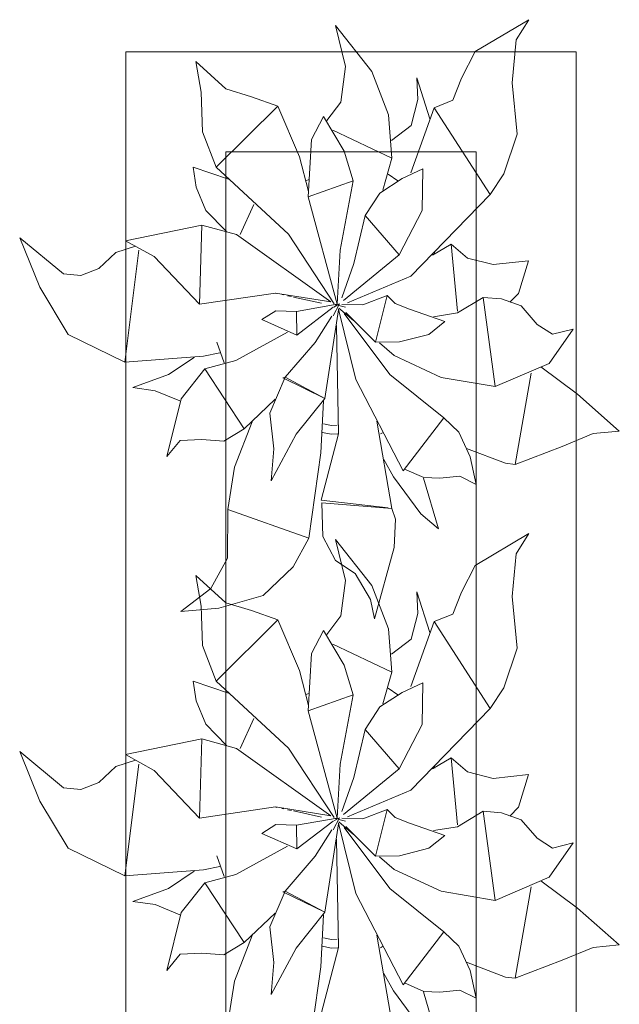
# Model space of a CAD drawing. Header units: millimetres. Extents: x -14761 to 157739, y -22400 to 107990.
# Tile 258 of 267: x 129974 to 130573, y 48625 to 49608. Entities that reach past the tile are written whole.
import ezdxf

# ---------------------------------------------------------------- set-up
doc = ezdxf.new("R2010")
doc.units = ezdxf.units.MM
doc.header["$MEASUREMENT"] = 0
doc.layers.add('Интерьер - Мебель', color=7, linetype='Continuous')

msp = doc.modelspace()

# ---------------------------------------------------------------- linework, layer by layer
at = {"layer": 'Интерьер - Мебель', "color": 252, "linetype": 'Continuous', "lineweight": 5}
for p, q in [((130429.14, 49576.34), (130482.65, 49608.24)), ((130429.14, 49576.34), (130482.65, 49608.24)), ((130470.1, 49587.99), (130482.65, 49608.24)), ((130470.1, 49587.99), (130482.65, 49608.24)), ((130289.55, 49602.4), (130299.57, 49561.35)), ((130289.55, 49602.4), (130325.95, 49556.53)), ((130289.55, 49602.4), (130299.57, 49561.35)), ((130289.55, 49602.4), (130325.95, 49556.53)), ((130465.97, 49545.35), (130470.1, 49587.99)), ((130465.97, 49545.35), (130470.1, 49587.99)), ((130415.52, 49549.84), (130429.14, 49576.34)), ((130415.52, 49549.84), (130429.14, 49576.34)), ((130149.98, 49566.51), (130155.36, 49535.78)), ((130149.98, 49566.51), (130179.97, 49539.24)), ((130149.98, 49566.51), (130155.36, 49535.78)), ((130149.98, 49566.51), (130179.97, 49539.24)), ((130295.09, 49525.98), (130299.57, 49561.35)), ((130295.09, 49525.98), (130299.57, 49561.35)), ((130325.95, 49556.53), (130342.51, 49513.15)), ((130325.95, 49556.53), (130342.51, 49513.15)), ((130370.76, 49550.24), (130371.82, 49528.45)), ((130370.76, 49550.24), (130383.74, 49509.38)), ((130370.76, 49550.24), (130371.82, 49528.45)), ((130370.76, 49550.24), (130383.74, 49509.38)), ((130406.94, 49527.9), (130415.52, 49549.84)), ((130406.94, 49527.9), (130415.52, 49549.84)), ((130465.97, 49545.35), (130470.99, 49493.84)), ((130465.97, 49545.35), (130470.99, 49493.84)), ((130155.36, 49535.78), (130156.59, 49496.33)), ((130155.36, 49535.78), (130156.59, 49496.33)), ((130179.97, 49539.24), (130205.82, 49531.3)), ((130179.97, 49539.24), (130205.82, 49531.3)), ((130205.82, 49531.3), (130231.97, 49521.97)), ((130205.82, 49531.3), (130231.97, 49521.97)), ((130280.95, 49507.47), (130295.09, 49525.98)), ((130280.95, 49507.47), (130295.09, 49525.98)), ((130365.26, 49502.74), (130371.82, 49528.45)), ((130365.26, 49502.74), (130371.82, 49528.45)), ((130388.04, 49520.37), (130406.94, 49527.9)), ((130388.04, 49520.37), (130406.94, 49527.9)), ((130170.23, 49460.87), (130231.97, 49521.97)), ((130170.23, 49460.87), (130231.97, 49521.97)), ((130231.97, 49521.97), (130253.69, 49471.4)), ((130231.97, 49521.97), (130253.69, 49471.4)), ((130364.79, 49455.45), (130388.04, 49520.37)), ((130364.79, 49455.45), (130388.04, 49520.37)), ((130388.04, 49520.37), (130444.08, 49433.58)), ((130388.04, 49520.37), (130444.08, 49433.58)), ((130265.7, 49488.53), (130277.66, 49511.54)), ((130265.7, 49488.53), (130277.66, 49511.54)), ((130277.66, 49511.54), (130298.38, 49476.87)), ((130277.66, 49511.54), (130298.38, 49476.87)), ((130342.51, 49513.15), (130345.75, 49469.92)), ((130342.51, 49513.15), (130345.75, 49469.92)), ((130156.59, 49496.33), (130170.23, 49460.87)), ((130156.59, 49496.33), (130170.23, 49460.87)), ((130286.96, 49497.88), (130345.75, 49469.92)), ((130286.96, 49497.88), (130345.75, 49469.92)), ((130345.42, 49487.7), (130365.26, 49502.74)), ((130345.42, 49487.7), (130365.26, 49502.74)), ((130262.28, 49431.36), (130265.7, 49488.53)), ((130262.28, 49431.36), (130265.7, 49488.53)), ((130457.77, 49454.2), (130470.99, 49493.84)), ((130457.77, 49454.2), (130470.99, 49493.84)), ((130298.38, 49476.87), (130307.16, 49447.22)), ((130298.38, 49476.87), (130307.16, 49447.22)), ((130253.69, 49471.4), (130262.58, 49436.58)), ((130253.69, 49471.4), (130262.58, 49436.58)), ((130336.93, 49438.2), (130345.75, 49469.92)), ((130336.93, 49438.2), (130345.75, 49469.92)), ((130147.3, 49460.89), (130150.31, 49441.2)), ((130147.3, 49460.89), (130182.79, 49448.97)), ((130147.3, 49460.89), (130150.31, 49441.2)), ((130147.3, 49460.89), (130182.79, 49448.97)), ((130170.23, 49460.87), (130242.52, 49394.04)), ((130170.23, 49460.87), (130242.52, 49394.04)), ((130356.13, 49449.65), (130377, 49459.29)), ((130356.13, 49449.65), (130377, 49459.29)), ((130376.26, 49417.74), (130377, 49459.29)), ((130376.26, 49417.74), (130377, 49459.29)), ((130259.48, 49447.47), (130263.25, 49448.68)), ((130259.48, 49447.47), (130263.25, 49448.68)), ((130262.28, 49431.36), (130307.16, 49447.22)), ((130262.28, 49431.36), (130307.16, 49447.22)), ((130294.22, 49378.16), (130307.16, 49447.22)), ((130294.22, 49378.16), (130307.16, 49447.22)), ((130333.9, 49435.14), (130356.13, 49449.65)), ((130333.9, 49435.14), (130356.13, 49449.65)), ((130342.24, 49454.03), (130351.91, 49447.34)), ((130342.24, 49454.03), (130351.91, 49447.34)), ((130444.09, 49433.58), (130457.77, 49454.2)), ((130444.09, 49433.58), (130457.77, 49454.2)), ((130150.31, 49441.2), (130160.16, 49417.8)), ((130150.31, 49441.2), (130160.16, 49417.8)), ((130262.28, 49431.36), (130291.38, 49324.13)), ((130262.28, 49431.36), (130291.38, 49324.13)), ((130319.38, 49412.78), (130333.9, 49435.14)), ((130319.38, 49412.78), (130333.9, 49435.14)), ((130364.99, 49352.15), (130444.09, 49433.58)), ((130364.99, 49352.15), (130444.09, 49433.58)), ((130160.16, 49417.8), (130180.81, 49396.81)), ((130160.16, 49417.8), (130180.81, 49396.81)), ((130194.36, 49393.62), (130208.18, 49423.72)), ((130194.36, 49393.62), (130208.18, 49423.72)), ((130353.17, 49373.45), (130376.26, 49417.74)), ((130353.17, 49373.45), (130376.26, 49417.74)), ((130307.94, 49364.85), (130319.38, 49412.78)), ((130307.94, 49364.85), (130319.38, 49412.78)), ((130319.38, 49412.78), (130353.17, 49373.45)), ((130319.38, 49412.78), (130353.17, 49373.45)), ((130079.73, 49387.59), (130156.05, 49403.21)), ((130079.73, 49387.59), (130156.05, 49403.21)), ((130153.68, 49324.25), (130156.05, 49403.21)), ((130153.68, 49324.25), (130156.05, 49403.21)), ((130156.05, 49403.21), (130190.69, 49393.66)), ((130156.05, 49403.21), (130190.69, 49393.66)), ((129974.06, 49390.6), (129994.35, 49341.04)), ((129974.06, 49390.6), (130018.01, 49354.53)), ((129974.06, 49390.6), (129994.35, 49341.04)), ((129974.06, 49390.6), (130018.01, 49354.53)), ((130079.73, 49387.59), (130108.48, 49371.73)), ((130079.73, 49387.59), (130108.48, 49371.73)), ((130190.69, 49393.66), (130284.79, 49326.44)), ((130190.69, 49393.66), (130284.79, 49326.44)), ((130242.52, 49394.04), (130288.2, 49324.72)), ((130242.52, 49394.04), (130288.2, 49324.72)), ((130070.21, 49375.69), (130089.94, 49382.01)), ((130070.21, 49375.69), (130089.94, 49382.01)), ((130079.17, 49266.43), (130093.28, 49378.11)), ((130079.17, 49266.43), (130093.28, 49378.11)), ((130291.38, 49324.13), (130294.22, 49378.16)), ((130291.38, 49324.13), (130294.22, 49378.16)), ((130386.69, 49373.29), (130405.18, 49384.22)), ((130386.69, 49373.29), (130405.18, 49384.22)), ((130405.18, 49384.22), (130411.48, 49317.38)), ((130405.18, 49384.22), (130421.46, 49370.26)), ((130405.18, 49384.22), (130411.48, 49317.38)), ((130405.18, 49384.22), (130421.46, 49370.26)), ((130053.08, 49359.87), (130070.21, 49375.69)), ((130053.08, 49359.87), (130070.21, 49375.69)), ((130108.48, 49371.73), (130153.68, 49324.25)), ((130108.48, 49371.73), (130153.68, 49324.25)), ((130297.61, 49327.79), (130353.17, 49373.45)), ((130297.61, 49327.79), (130353.17, 49373.45)), ((130388.22, 49376.45), (130388.97, 49374.02)), ((130388.22, 49376.45), (130388.97, 49374.02)), ((130421.46, 49370.26), (130447.01, 49363.69)), ((130421.46, 49370.26), (130447.01, 49363.69)), ((130447.01, 49363.69), (130482.38, 49367.66)), ((130447.01, 49363.69), (130482.38, 49367.66)), ((130472.49, 49334.98), (130482.38, 49367.66)), ((130472.49, 49334.98), (130482.38, 49367.66)), ((130035.31, 49352.69), (130053.08, 49359.87)), ((130035.31, 49352.69), (130053.08, 49359.87)), ((130295.79, 49330.62), (130307.94, 49364.85)), ((130295.79, 49330.62), (130307.94, 49364.85)), ((130018.01, 49354.53), (130035.31, 49352.69)), ((130018.01, 49354.53), (130035.31, 49352.69)), ((130301.67, 49325.45), (130364.99, 49352.15)), ((130301.67, 49325.45), (130364.99, 49352.15)), ((129994.35, 49341.04), (130022.55, 49294.01)), ((129994.35, 49341.04), (130022.55, 49294.01)), ((130153.68, 49324.25), (130229.76, 49335.36)), ((130153.68, 49324.25), (130229.76, 49335.36)), ((130229.76, 49335.36), (130284.79, 49326.44)), ((130229.76, 49335.36), (130284.79, 49326.44)), ((130230.14, 49335.12), (130231.11, 49334.91)), ((130230.14, 49335.12), (130231.11, 49334.91)), ((130235.94, 49333.86), (130237.87, 49333.44)), ((130235.94, 49333.86), (130237.87, 49333.44)), ((130241.74, 49332.6), (130245.6, 49331.76)), ((130241.74, 49332.6), (130245.6, 49331.76)), ((130247.54, 49331.33), (130275.52, 49325.23)), ((130247.54, 49331.33), (130275.52, 49325.23)), ((130316.82, 49323.43), (130341.38, 49332.78)), ((130316.82, 49323.43), (130341.38, 49332.78)), ((130329.64, 49286.23), (130341.38, 49332.78)), ((130329.64, 49286.23), (130341.38, 49332.78)), ((130341.38, 49332.78), (130349.1, 49324.93)), ((130341.38, 49332.78), (130349.1, 49324.93)), ((130411.5, 49315.42), (130437.12, 49331.02)), ((130411.5, 49315.42), (130437.12, 49331.02)), ((130437.12, 49331.02), (130449.01, 49241.87)), ((130437.12, 49331.02), (130455.55, 49329.55)), ((130437.12, 49331.02), (130449.01, 49241.87)), ((130437.12, 49331.02), (130455.55, 49329.55)), ((130455.55, 49329.55), (130475.15, 49322.55)), ((130455.55, 49329.55), (130475.15, 49322.55)), ((130463.89, 49326.1), (130472.49, 49334.98)), ((130463.89, 49326.1), (130472.49, 49334.98)), ((130216.14, 49308.86), (130229.93, 49317.71)), ((130216.14, 49308.86), (130229.93, 49317.71)), ((130229.93, 49317.71), (130250.61, 49316.96)), ((130229.93, 49317.71), (130250.61, 49316.96)), ((130250.61, 49316.96), (130291.38, 49324.13)), ((130250.61, 49316.96), (130291.38, 49324.13)), ((130250.83, 49293.42), (130287.44, 49321.14)), ((130250.83, 49293.42), (130287.44, 49321.14)), ((130278.91, 49230.13), (130292.68, 49318.47)), ((130278.91, 49230.13), (130292.68, 49318.47)), ((130287.17, 49312.49), (130293.63, 49324.52)), ((130287.17, 49312.49), (130293.63, 49324.52)), ((130287.91, 49321.4), (130293.63, 49324.52)), ((130287.91, 49321.4), (130293.63, 49324.52)), ((130288.9, 49323.69), (130290.86, 49323.22)), ((130288.9, 49323.69), (130290.86, 49323.22)), ((130290.4, 49323.38), (130291.38, 49324.13)), ((130290.4, 49323.38), (130291.38, 49324.13)), ((130292.58, 49319.29), (130309.88, 49248.91)), ((130292.58, 49319.29), (130309.88, 49248.91)), ((130292.82, 49322.75), (130299.67, 49321.09)), ((130292.82, 49322.75), (130299.67, 49321.09)), ((130292.82, 49320.34), (130307.45, 49307.83)), ((130292.82, 49320.34), (130307.45, 49307.83)), ((130296.08, 49324), (130316.82, 49323.43)), ((130296.08, 49324), (130316.82, 49323.43)), ((130349.1, 49324.93), (130363.6, 49319.25)), ((130349.1, 49324.93), (130363.6, 49319.25)), ((130363.6, 49319.25), (130398.83, 49306.94)), ((130363.6, 49319.25), (130398.83, 49306.94)), ((130475.15, 49322.55), (130491.19, 49304.09)), ((130475.15, 49322.55), (130491.19, 49304.09)), ((130216.14, 49308.86), (130250.83, 49293.42)), ((130216.14, 49308.86), (130250.83, 49293.42)), ((130250.61, 49316.96), (130250.83, 49293.42)), ((130250.61, 49316.96), (130250.83, 49293.42)), ((130269.31, 49286.07), (130285.93, 49312.35)), ((130269.31, 49286.07), (130285.93, 49312.35)), ((130298.36, 49314.79), (130343.82, 49253.89)), ((130298.36, 49314.79), (130343.82, 49253.89)), ((130299.83, 49315.76), (130329.64, 49286.23)), ((130299.83, 49315.76), (130329.64, 49286.23)), ((130387.66, 49311.71), (130411.5, 49315.42)), ((130387.66, 49311.71), (130411.5, 49315.42)), ((130290.7, 49303.02), (130292.54, 49194.85)), ((130290.7, 49303.02), (130292.54, 49194.85)), ((130382.72, 49294.08), (130398.83, 49306.94)), ((130382.72, 49294.08), (130398.83, 49306.94)), ((130491.19, 49304.09), (130506.58, 49294.26)), ((130491.19, 49304.09), (130506.58, 49294.26)), ((130503.17, 49265.14), (130527.2, 49299.4)), ((130503.17, 49265.14), (130527.2, 49299.4)), ((130506.58, 49294.26), (130527.2, 49299.4)), ((130506.58, 49294.26), (130527.2, 49299.4)), ((130022.55, 49294.01), (130079.17, 49266.43)), ((130022.55, 49294.01), (130079.17, 49266.43)), ((130189.9, 49267.99), (130241.74, 49296.24)), ((130189.9, 49267.99), (130241.74, 49296.24)), ((130353.71, 49286.57), (130382.72, 49294.08)), ((130353.71, 49286.57), (130382.72, 49294.08)), ((130171.21, 49286.36), (130178.32, 49265.72)), ((130171.21, 49286.36), (130178.32, 49265.72)), ((130239.34, 49251.38), (130269.31, 49286.07)), ((130239.34, 49251.38), (130269.31, 49286.07)), ((130329.64, 49286.23), (130353.71, 49286.57)), ((130329.64, 49286.23), (130353.71, 49286.57)), ((130333.54, 49285.5), (130348.17, 49272.99)), ((130333.54, 49285.5), (130348.17, 49272.99)), ((130079.17, 49266.43), (130157.57, 49272.38)), ((130079.17, 49266.43), (130157.57, 49272.38)), ((130122.91, 49253.89), (130148.36, 49271.09)), ((130122.91, 49253.89), (130148.36, 49271.09)), ((130157.57, 49272.38), (130174.06, 49275.78)), ((130157.57, 49272.38), (130174.06, 49275.78)), ((130348.17, 49272.99), (130395.11, 49251.15)), ((130348.17, 49272.99), (130395.11, 49251.15)), ((130135.32, 49229.83), (130159.11, 49259.59)), ((130135.32, 49229.83), (130159.11, 49259.59)), ((130159.11, 49259.59), (130189.9, 49267.99)), ((130159.11, 49259.59), (130189.9, 49267.99)), ((130159.11, 49259.59), (130198.47, 49199.91)), ((130159.11, 49259.59), (130198.47, 49199.91)), ((130449.01, 49241.87), (130503.17, 49265.14)), ((130449.01, 49241.87), (130503.17, 49265.14)), ((130494.79, 49261.57), (130531.5, 49234.38)), ((130494.79, 49261.57), (130531.5, 49234.38)), ((130087.06, 49240.92), (130122.91, 49253.89)), ((130087.06, 49240.92), (130122.91, 49253.89)), ((130224.1, 49215.51), (130239.34, 49251.38)), ((130224.1, 49215.51), (130239.34, 49251.38)), ((130237.08, 49250.65), (130239.34, 49251.38)), ((130237.08, 49250.65), (130239.34, 49251.38)), ((130237.08, 49250.65), (130278.91, 49230.13)), ((130237.08, 49250.65), (130278.91, 49230.13)), ((130239.34, 49251.38), (130278.91, 49230.13)), ((130239.34, 49251.38), (130278.91, 49230.13)), ((130309.88, 49248.91), (130357.19, 49157.84)), ((130309.88, 49248.91), (130357.19, 49157.84)), ((130343.82, 49253.89), (130397.76, 49210.69)), ((130343.82, 49253.89), (130397.76, 49210.69)), ((130395.11, 49251.15), (130449.01, 49241.87)), ((130395.11, 49251.15), (130449.01, 49241.87)), ((130469.29, 49164.27), (130484.97, 49255.47)), ((130469.29, 49164.27), (130484.97, 49255.47)), ((130087.06, 49240.92), (130109.47, 49237.77)), ((130087.06, 49240.92), (130109.47, 49237.77)), ((130109.47, 49237.77), (130134.22, 49227.7)), ((130109.47, 49237.77), (130134.22, 49227.7)), ((130121.13, 49172.17), (130135.32, 49229.83)), ((130121.13, 49172.17), (130135.32, 49229.83)), ((130198.47, 49199.91), (130229.17, 49229.25)), ((130198.47, 49199.91), (130229.17, 49229.25)), ((130250.36, 49194.41), (130278.91, 49230.13)), ((130250.36, 49194.41), (130278.91, 49230.13)), ((130531.5, 49234.38), (130573.2, 49197.59)), ((130531.5, 49234.38), (130573.2, 49197.59)), ((130274.89, 49175.72), (130277.66, 49227.68)), ((130274.89, 49175.72), (130277.66, 49227.68)), ((130224.1, 49215.51), (130228.12, 49179.91)), ((130224.1, 49215.51), (130228.12, 49179.91)), ((130357.19, 49157.84), (130397.76, 49210.69)), ((130357.19, 49157.84), (130397.76, 49210.69)), ((130397.76, 49210.69), (130412.91, 49196.36)), ((130397.76, 49210.69), (130412.91, 49196.36)), ((130178.2, 49187.51), (130198.47, 49199.91)), ((130178.2, 49187.51), (130198.47, 49199.91)), ((130188.64, 49161.35), (130206.22, 49206.88)), ((130188.64, 49161.35), (130206.22, 49206.88)), ((130277.64, 49204.73), (130285.67, 49203.12)), ((130277.64, 49204.73), (130285.67, 49203.12)), ((130285.67, 49203.12), (130291.32, 49203.45)), ((130285.67, 49203.12), (130291.32, 49203.45)), ((130330.79, 49207.38), (130345.93, 49120.3)), ((130330.79, 49207.38), (130345.93, 49120.3)), ((130225.3, 49148.02), (130250.36, 49194.41)), ((130225.3, 49148.02), (130250.36, 49194.41)), ((130275.33, 49128.65), (130292.54, 49194.85)), ((130275.33, 49128.65), (130292.54, 49194.85)), ((130276.54, 49196.18), (130285.26, 49194.43)), ((130276.54, 49196.18), (130285.26, 49194.43)), ((130285.26, 49194.43), (130292.01, 49194.82)), ((130285.26, 49194.43), (130292.01, 49194.82)), ((130334.52, 49194.65), (130336.47, 49195.94)), ((130334.52, 49194.65), (130336.47, 49195.94)), ((130412.91, 49196.36), (130424.18, 49171.94)), ((130412.91, 49196.36), (130424.18, 49171.94)), ((130516.13, 49182.24), (130547.16, 49195.14)), ((130516.13, 49182.24), (130547.16, 49195.14)), ((130547.16, 49195.14), (130573.2, 49197.59)), ((130547.16, 49195.14), (130573.2, 49197.59)), ((130121.13, 49172.17), (130134.57, 49188.28)), ((130121.13, 49172.17), (130134.57, 49188.28)), ((130134.57, 49188.28), (130156.09, 49189.28)), ((130134.57, 49188.28), (130156.09, 49189.28)), ((130156.09, 49189.28), (130178.2, 49187.51)), ((130156.09, 49189.28), (130178.2, 49187.51)), ((130420.5, 49180.19), (130459.36, 49165.52)), ((130420.5, 49180.19), (130459.36, 49165.52)), ((130469.29, 49164.27), (130516.13, 49182.24)), ((130469.29, 49164.27), (130516.13, 49182.24)), ((130225.3, 49148.02), (130228.12, 49179.91)), ((130225.3, 49148.02), (130228.12, 49179.91)), ((130262.95, 49090.74), (130274.89, 49175.72)), ((130262.95, 49090.74), (130274.89, 49175.72)), ((130424.18, 49171.94), (130430.11, 49144.33)), ((130424.18, 49171.94), (130430.11, 49144.33)), ((130181.96, 49119.37), (130188.64, 49161.35)), ((130181.96, 49119.37), (130188.64, 49161.35)), ((130337.77, 49169.13), (130347.62, 49151.82)), ((130337.77, 49169.13), (130347.62, 49151.82)), ((130459.36, 49165.52), (130469.29, 49164.27)), ((130459.36, 49165.52), (130469.29, 49164.27)), ((130347.62, 49151.82), (130374.87, 49114.82)), ((130347.62, 49151.82), (130374.87, 49114.82)), ((130358.54, 49159.61), (130377.93, 49151.21)), ((130358.54, 49159.61), (130377.93, 49151.21)), ((130377.38, 49150.64), (130392.58, 49099.84)), ((130377.38, 49150.64), (130392.58, 49099.84)), ((130377.93, 49151.21), (130393.8, 49150.4)), ((130377.93, 49151.21), (130393.8, 49150.4)), ((130393.8, 49150.4), (130413.89, 49152.41)), ((130393.8, 49150.4), (130413.89, 49152.41)), ((130413.89, 49152.41), (130430.11, 49144.33)), ((130413.89, 49152.41), (130430.11, 49144.33)), ((130275.33, 49128.65), (130342.12, 49120.75)), ((130275.33, 49128.65), (130342.12, 49120.75)), ((130275.93, 49125.89), (130277.09, 49092.33)), ((130275.93, 49125.89), (130345.93, 49120.3)), ((130275.93, 49125.89), (130277.09, 49092.33)), ((130275.93, 49125.89), (130345.93, 49120.3)), ((130181.57, 49070.55), (130181.96, 49119.37)), ((130181.57, 49070.55), (130181.96, 49119.37)), ((130181.96, 49119.37), (130262.95, 49090.74)), ((130181.96, 49119.37), (130262.95, 49090.74)), ((130345.93, 49120.3), (130349.43, 49109.62)), ((130345.93, 49120.3), (130349.43, 49109.62)), ((130374.87, 49114.82), (130392.58, 49099.84)), ((130374.87, 49114.82), (130392.58, 49099.84)), ((130348.28, 49081.22), (130349.43, 49109.62)), ((130348.28, 49081.22), (130349.43, 49109.62)), ((130277.09, 49092.33), (130289.5, 49068.27)), ((130277.09, 49092.33), (130289.5, 49068.27)), ((130429.14, 49063.29), (130482.65, 49095.2)), ((130429.14, 49063.29), (130482.65, 49095.2)), ((130470.1, 49074.94), (130482.65, 49095.2)), ((130470.1, 49074.94), (130482.65, 49095.2)), ((130247.36, 49062.14), (130262.95, 49090.74)), ((130247.36, 49062.14), (130262.95, 49090.74)), ((130289.55, 49089.36), (130299.57, 49048.31)), ((130289.55, 49089.36), (130325.95, 49043.49)), ((130289.55, 49089.36), (130299.57, 49048.31)), ((130289.55, 49089.36), (130325.95, 49043.49)), ((130328.56, 49009.97), (130348.28, 49081.22)), ((130328.56, 49009.97), (130348.28, 49081.22)), ((130465.97, 49032.31), (130470.1, 49074.94)), ((130465.97, 49032.31), (130470.1, 49074.94)), ((130165.14, 49040.21), (130181.57, 49070.55)), ((130165.14, 49040.21), (130181.57, 49070.55)), ((130217.32, 49033.33), (130247.36, 49062.14)), ((130217.32, 49033.33), (130247.36, 49062.14)), ((130289.5, 49068.27), (130309.16, 49055.39)), ((130289.5, 49068.27), (130309.16, 49055.39)), ((130415.52, 49036.79), (130429.14, 49063.29)), ((130415.52, 49036.79), (130429.14, 49063.29)), ((130149.98, 49053.47), (130155.36, 49022.73)), ((130149.98, 49053.47), (130179.97, 49026.2)), ((130149.98, 49053.47), (130155.36, 49022.73)), ((130149.98, 49053.47), (130179.97, 49026.2)), ((130309.16, 49055.39), (130324.42, 49029.3)), ((130309.16, 49055.39), (130324.42, 49029.3)), ((130295.09, 49012.93), (130299.57, 49048.31)), ((130295.09, 49012.93), (130299.57, 49048.31)), ((130325.95, 49043.49), (130342.51, 49000.1)), ((130325.95, 49043.49), (130342.51, 49000.1)), ((130135.06, 49017.28), (130165.14, 49040.21)), ((130135.06, 49017.28), (130165.14, 49040.21)), ((130172.98, 49020.59), (130217.32, 49033.33)), ((130172.98, 49020.59), (130217.32, 49033.33)), ((130370.76, 49037.2), (130371.82, 49015.4)), ((130370.76, 49037.2), (130383.74, 48996.34)), ((130370.76, 49037.2), (130371.82, 49015.4)), ((130370.76, 49037.2), (130383.74, 48996.34)), ((130406.94, 49014.86), (130415.52, 49036.79)), ((130406.94, 49014.86), (130415.52, 49036.79)), ((130179.97, 49026.2), (130205.82, 49018.25)), ((130179.97, 49026.2), (130205.82, 49018.25)), ((130324.42, 49029.3), (130328.56, 49009.97)), ((130324.42, 49029.3), (130328.56, 49009.97)), ((130465.97, 49032.31), (130470.99, 48980.8)), ((130465.97, 49032.31), (130470.99, 48980.8)), ((130135.06, 49017.28), (130172.98, 49020.59)), ((130135.06, 49017.28), (130172.98, 49020.59)), ((130155.36, 49022.73), (130156.59, 48983.29)), ((130155.36, 49022.73), (130156.59, 48983.29)), ((130205.82, 49018.25), (130231.97, 49008.93)), ((130205.82, 49018.25), (130231.97, 49008.93)), ((130365.26, 48989.69), (130371.82, 49015.4)), ((130365.26, 48989.69), (130371.82, 49015.4)), ((130388.04, 49007.32), (130406.94, 49014.86)), ((130388.04, 49007.32), (130406.94, 49014.86)), ((130170.23, 48947.83), (130231.97, 49008.93)), ((130170.23, 48947.83), (130231.97, 49008.93)), ((130231.97, 49008.93), (130253.69, 48958.35)), ((130231.97, 49008.93), (130253.69, 48958.35)), ((130280.95, 48994.43), (130295.09, 49012.93)), ((130280.95, 48994.43), (130295.09, 49012.93)), ((130364.79, 48942.41), (130388.04, 49007.32)), ((130364.79, 48942.41), (130388.04, 49007.32)), ((130388.04, 49007.32), (130444.08, 48920.53)), ((130388.04, 49007.32), (130444.08, 48920.53)), ((130265.7, 48975.48), (130277.66, 48998.5)), ((130265.7, 48975.48), (130277.66, 48998.5)), ((130277.66, 48998.5), (130298.38, 48963.83)), ((130277.66, 48998.5), (130298.38, 48963.83)), ((130342.51, 49000.1), (130345.75, 48956.88)), ((130342.51, 49000.1), (130345.75, 48956.88)), ((130286.96, 48984.84), (130345.75, 48956.88)), ((130286.96, 48984.84), (130345.75, 48956.88)), ((130345.42, 48974.66), (130365.26, 48989.69)), ((130345.42, 48974.66), (130365.26, 48989.69)), ((130156.59, 48983.29), (130170.23, 48947.83)), ((130156.59, 48983.29), (130170.23, 48947.83)), ((130262.28, 48918.32), (130265.7, 48975.48)), ((130262.28, 48918.32), (130265.7, 48975.48)), ((130457.77, 48941.15), (130470.99, 48980.8)), ((130457.77, 48941.15), (130470.99, 48980.8)), ((130298.38, 48963.83), (130307.16, 48934.18)), ((130298.38, 48963.83), (130307.16, 48934.18)), ((130253.69, 48958.35), (130262.58, 48923.53)), ((130253.69, 48958.35), (130262.58, 48923.53)), ((130336.93, 48925.15), (130345.75, 48956.88)), ((130336.93, 48925.15), (130345.75, 48956.88)), ((130147.3, 48947.85), (130150.31, 48928.16)), ((130147.3, 48947.85), (130182.79, 48935.92)), ((130147.3, 48947.85), (130150.31, 48928.16)), ((130147.3, 48947.85), (130182.79, 48935.92)), ((130170.23, 48947.83), (130242.52, 48881)), ((130170.23, 48947.83), (130242.52, 48881)), ((130356.13, 48936.6), (130377, 48946.24)), ((130356.13, 48936.6), (130377, 48946.24)), ((130376.26, 48904.69), (130377, 48946.24)), ((130376.26, 48904.69), (130377, 48946.24)), ((130259.48, 48934.43), (130263.25, 48935.64)), ((130259.48, 48934.43), (130263.25, 48935.64)), ((130333.9, 48922.09), (130356.13, 48936.6)), ((130333.9, 48922.09), (130356.13, 48936.6)), ((130342.24, 48940.99), (130351.91, 48934.29)), ((130342.24, 48940.99), (130351.91, 48934.29)), ((130444.09, 48920.53), (130457.77, 48941.15)), ((130444.09, 48920.53), (130457.77, 48941.15)), ((130150.31, 48928.16), (130160.16, 48904.76)), ((130150.31, 48928.16), (130160.16, 48904.76)), ((130262.28, 48918.32), (130307.16, 48934.18)), ((130262.28, 48918.32), (130307.16, 48934.18)), ((130294.22, 48865.11), (130307.16, 48934.18)), ((130294.22, 48865.11), (130307.16, 48934.18)), ((130262.28, 48918.32), (130291.38, 48811.09)), ((130262.28, 48918.32), (130291.38, 48811.09)), ((130319.38, 48899.74), (130333.9, 48922.09)), ((130319.38, 48899.74), (130333.9, 48922.09)), ((130364.99, 48839.11), (130444.09, 48920.53)), ((130364.99, 48839.11), (130444.09, 48920.53)), ((130194.36, 48880.57), (130208.18, 48910.68)), ((130194.36, 48880.57), (130208.18, 48910.68)), ((130160.16, 48904.76), (130180.81, 48883.76)), ((130160.16, 48904.76), (130180.81, 48883.76)), ((130307.94, 48851.8), (130319.38, 48899.74)), ((130307.94, 48851.8), (130319.38, 48899.74)), ((130319.38, 48899.74), (130353.17, 48860.4)), ((130319.38, 48899.74), (130353.17, 48860.4)), ((130353.17, 48860.4), (130376.26, 48904.69)), ((130353.17, 48860.4), (130376.26, 48904.69)), ((130079.73, 48874.55), (130156.05, 48890.16)), ((130079.73, 48874.55), (130156.05, 48890.16)), ((130153.68, 48811.2), (130156.05, 48890.16)), ((130153.68, 48811.2), (130156.05, 48890.16)), ((130156.05, 48890.16), (130190.69, 48880.61)), ((130156.05, 48890.16), (130190.69, 48880.61)), ((129974.06, 48877.56), (129994.35, 48827.99)), ((129974.06, 48877.56), (130018.01, 48841.48)), ((129974.06, 48877.56), (129994.35, 48827.99)), ((129974.06, 48877.56), (130018.01, 48841.48)), ((130190.69, 48880.61), (130284.79, 48813.4)), ((130190.69, 48880.61), (130284.79, 48813.4)), ((130242.52, 48881), (130288.2, 48811.68)), ((130242.52, 48881), (130288.2, 48811.68)), ((130070.21, 48862.64), (130089.94, 48868.97)), ((130070.21, 48862.64), (130089.94, 48868.97)), ((130079.73, 48874.55), (130108.48, 48858.68)), ((130079.73, 48874.55), (130108.48, 48858.68)), ((130386.69, 48860.25), (130405.18, 48871.18)), ((130386.69, 48860.25), (130405.18, 48871.18)), ((130405.18, 48871.18), (130411.48, 48804.34)), ((130405.18, 48871.18), (130421.46, 48857.21)), ((130405.18, 48871.18), (130411.48, 48804.34)), ((130405.18, 48871.18), (130421.46, 48857.21)), ((130053.08, 48846.82), (130070.21, 48862.64)), ((130053.08, 48846.82), (130070.21, 48862.64)), ((130079.17, 48753.38), (130093.28, 48865.07)), ((130079.17, 48753.38), (130093.28, 48865.07)), ((130108.48, 48858.68), (130153.68, 48811.2)), ((130108.48, 48858.68), (130153.68, 48811.2)), ((130291.38, 48811.09), (130294.22, 48865.11)), ((130291.38, 48811.09), (130294.22, 48865.11)), ((130297.61, 48814.75), (130353.17, 48860.4)), ((130297.61, 48814.75), (130353.17, 48860.4)), ((130388.22, 48863.4), (130388.97, 48860.98)), ((130388.22, 48863.4), (130388.97, 48860.98)), ((130421.46, 48857.21), (130447.01, 48850.65)), ((130421.46, 48857.21), (130447.01, 48850.65)), ((130035.31, 48839.65), (130053.08, 48846.82)), ((130035.31, 48839.65), (130053.08, 48846.82)), ((130295.79, 48817.57), (130307.94, 48851.8)), ((130295.79, 48817.57), (130307.94, 48851.8)), ((130447.01, 48850.65), (130482.38, 48854.61)), ((130447.01, 48850.65), (130482.38, 48854.61)), ((130472.49, 48821.93), (130482.38, 48854.61)), ((130472.49, 48821.93), (130482.38, 48854.61)), ((130018.01, 48841.48), (130035.31, 48839.65)), ((130018.01, 48841.48), (130035.31, 48839.65)), ((130301.67, 48812.41), (130364.99, 48839.11)), ((130301.67, 48812.41), (130364.99, 48839.11)), ((129994.35, 48827.99), (130022.55, 48780.97)), ((129994.35, 48827.99), (130022.55, 48780.97)), ((130153.68, 48811.2), (130229.76, 48822.31)), ((130153.68, 48811.2), (130229.76, 48822.31)), ((130229.76, 48822.31), (130284.79, 48813.4)), ((130229.76, 48822.31), (130284.79, 48813.4)), ((130230.14, 48822.08), (130231.11, 48821.87)), ((130230.14, 48822.08), (130231.11, 48821.87)), ((130235.94, 48820.81), (130237.87, 48820.39)), ((130235.94, 48820.81), (130237.87, 48820.39)), ((130241.74, 48819.55), (130245.6, 48818.71)), ((130241.74, 48819.55), (130245.6, 48818.71)), ((130247.54, 48818.28), (130275.52, 48812.18)), ((130247.54, 48818.28), (130275.52, 48812.18)), ((130316.82, 48810.39), (130341.38, 48819.74)), ((130316.82, 48810.39), (130341.38, 48819.74)), ((130329.64, 48773.18), (130341.38, 48819.74)), ((130329.64, 48773.18), (130341.38, 48819.74)), ((130341.38, 48819.74), (130349.1, 48811.88)), ((130341.38, 48819.74), (130349.1, 48811.88)), ((130411.5, 48802.38), (130437.12, 48817.97)), ((130411.5, 48802.38), (130437.12, 48817.97)), ((130437.12, 48817.97), (130449.01, 48728.83)), ((130437.12, 48817.97), (130455.55, 48816.5)), ((130437.12, 48817.97), (130449.01, 48728.83)), ((130437.12, 48817.97), (130455.55, 48816.5)), ((130455.55, 48816.5), (130475.15, 48809.51)), ((130455.55, 48816.5), (130475.15, 48809.51)), ((130463.89, 48813.06), (130472.49, 48821.93)), ((130463.89, 48813.06), (130472.49, 48821.93)), ((130250.61, 48803.92), (130291.38, 48811.09)), ((130250.61, 48803.92), (130291.38, 48811.09)), ((130250.83, 48780.38), (130287.44, 48808.1)), ((130250.83, 48780.38), (130287.44, 48808.1)), ((130287.17, 48799.44), (130293.63, 48811.47)), ((130287.17, 48799.44), (130293.63, 48811.47)), ((130287.91, 48808.36), (130293.63, 48811.47)), ((130287.91, 48808.36), (130293.63, 48811.47)), ((130288.9, 48810.65), (130290.86, 48810.18)), ((130288.9, 48810.65), (130290.86, 48810.18)), ((130290.4, 48810.34), (130291.38, 48811.09)), ((130290.4, 48810.34), (130291.38, 48811.09)), ((130292.82, 48809.7), (130299.67, 48808.04)), ((130292.82, 48809.7), (130299.67, 48808.04)), ((130292.82, 48807.3), (130307.45, 48794.78)), ((130292.82, 48807.3), (130307.45, 48794.78)), ((130296.08, 48810.96), (130316.82, 48810.39)), ((130296.08, 48810.96), (130316.82, 48810.39)), ((130349.1, 48811.88), (130363.6, 48806.2)), ((130349.1, 48811.88), (130363.6, 48806.2)), ((130475.15, 48809.51), (130491.19, 48791.04)), ((130475.15, 48809.51), (130491.19, 48791.04)), ((130216.14, 48795.81), (130229.93, 48804.66)), ((130216.14, 48795.81), (130229.93, 48804.66)), ((130229.93, 48804.66), (130250.61, 48803.92)), ((130229.93, 48804.66), (130250.61, 48803.92)), ((130250.61, 48803.92), (130250.83, 48780.38)), ((130250.61, 48803.92), (130250.83, 48780.38)), ((130269.31, 48773.02), (130285.93, 48799.31)), ((130269.31, 48773.02), (130285.93, 48799.31)), ((130278.91, 48717.08), (130292.68, 48805.42)), ((130278.91, 48717.08), (130292.68, 48805.42)), ((130292.58, 48806.24), (130309.88, 48735.87)), ((130292.58, 48806.24), (130309.88, 48735.87)), ((130298.36, 48801.75), (130343.82, 48740.84)), ((130298.36, 48801.75), (130343.82, 48740.84)), ((130299.83, 48802.72), (130329.64, 48773.18)), ((130299.83, 48802.72), (130329.64, 48773.18)), ((130363.6, 48806.2), (130398.83, 48793.89)), ((130363.6, 48806.2), (130398.83, 48793.89)), ((130387.66, 48798.66), (130411.5, 48802.38)), ((130387.66, 48798.66), (130411.5, 48802.38)), ((130216.14, 48795.81), (130250.83, 48780.38)), ((130216.14, 48795.81), (130250.83, 48780.38)), ((130290.7, 48789.97), (130292.54, 48681.81)), ((130290.7, 48789.97), (130292.54, 48681.81)), ((130382.72, 48781.04), (130398.83, 48793.89)), ((130382.72, 48781.04), (130398.83, 48793.89)), ((130491.19, 48791.04), (130506.58, 48781.22)), ((130491.19, 48791.04), (130506.58, 48781.22)), ((130022.55, 48780.97), (130079.17, 48753.38)), ((130022.55, 48780.97), (130079.17, 48753.38)), ((130189.9, 48754.94), (130241.74, 48783.19)), ((130189.9, 48754.94), (130241.74, 48783.19)), ((130353.71, 48773.52), (130382.72, 48781.04)), ((130353.71, 48773.52), (130382.72, 48781.04)), ((130503.17, 48752.09), (130527.2, 48786.36)), ((130503.17, 48752.09), (130527.2, 48786.36)), ((130506.58, 48781.22), (130527.2, 48786.36)), ((130506.58, 48781.22), (130527.2, 48786.36)), ((130171.21, 48773.32), (130178.32, 48752.67)), ((130171.21, 48773.32), (130178.32, 48752.67)), ((130239.34, 48738.33), (130269.31, 48773.02)), ((130239.34, 48738.33), (130269.31, 48773.02)), ((130329.64, 48773.18), (130353.71, 48773.52)), ((130329.64, 48773.18), (130353.71, 48773.52)), ((130333.54, 48772.46), (130348.17, 48759.94)), ((130333.54, 48772.46), (130348.17, 48759.94)), ((130079.17, 48753.38), (130157.57, 48759.33)), ((130079.17, 48753.38), (130157.57, 48759.33)), ((130122.91, 48740.84), (130148.36, 48758.05)), ((130122.91, 48740.84), (130148.36, 48758.05)), ((130157.57, 48759.33), (130174.06, 48762.73)), ((130157.57, 48759.33), (130174.06, 48762.73)), ((130348.17, 48759.94), (130395.11, 48738.11)), ((130348.17, 48759.94), (130395.11, 48738.11)), ((130159.11, 48746.55), (130189.9, 48754.94)), ((130159.11, 48746.55), (130189.9, 48754.94)), ((130449.01, 48728.83), (130503.17, 48752.09)), ((130449.01, 48728.83), (130503.17, 48752.09)), ((130494.79, 48748.52), (130531.5, 48721.34)), ((130494.79, 48748.52), (130531.5, 48721.34)), ((130087.06, 48727.88), (130122.91, 48740.84)), ((130087.06, 48727.88), (130122.91, 48740.84)), ((130135.32, 48716.79), (130159.11, 48746.55)), ((130135.32, 48716.79), (130159.11, 48746.55)), ((130159.11, 48746.55), (130198.47, 48686.87)), ((130159.11, 48746.55), (130198.47, 48686.87)), ((130224.1, 48702.46), (130239.34, 48738.33)), ((130224.1, 48702.46), (130239.34, 48738.33)), ((130237.08, 48737.61), (130239.34, 48738.33)), ((130237.08, 48737.61), (130239.34, 48738.33)), ((130239.34, 48738.33), (130278.91, 48717.08)), ((130239.34, 48738.33), (130278.91, 48717.08)), ((130343.82, 48740.84), (130397.76, 48697.64)), ((130343.82, 48740.84), (130397.76, 48697.64)), ((130395.11, 48738.11), (130449.01, 48728.83)), ((130395.11, 48738.11), (130449.01, 48728.83)), ((130469.29, 48651.23), (130484.97, 48742.42)), ((130469.29, 48651.23), (130484.97, 48742.42)), ((130237.08, 48737.61), (130278.91, 48717.08)), ((130237.08, 48737.61), (130278.91, 48717.08)), ((130309.88, 48735.87), (130357.19, 48644.8)), ((130309.88, 48735.87), (130357.19, 48644.8)), ((130087.06, 48727.88), (130109.47, 48724.73)), ((130087.06, 48727.88), (130109.47, 48724.73)), ((130109.47, 48724.73), (130134.22, 48714.66)), ((130109.47, 48724.73), (130134.22, 48714.66)), ((130531.5, 48721.34), (130573.2, 48684.54)), ((130531.5, 48721.34), (130573.2, 48684.54)), ((130121.13, 48659.12), (130135.32, 48716.79)), ((130121.13, 48659.12), (130135.32, 48716.79)), ((130198.47, 48686.87), (130229.17, 48716.21)), ((130198.47, 48686.87), (130229.17, 48716.21)), ((130250.36, 48681.37), (130278.91, 48717.08)), ((130250.36, 48681.37), (130278.91, 48717.08)), ((130274.89, 48662.68), (130277.66, 48714.63)), ((130274.89, 48662.68), (130277.66, 48714.63)), ((130224.1, 48702.46), (130228.12, 48666.86)), ((130224.1, 48702.46), (130228.12, 48666.86)), ((130188.64, 48648.3), (130206.22, 48693.84)), ((130188.64, 48648.3), (130206.22, 48693.84)), ((130277.64, 48691.68), (130285.67, 48690.08)), ((130277.64, 48691.68), (130285.67, 48690.08)), ((130285.67, 48690.08), (130291.32, 48690.4)), ((130285.67, 48690.08), (130291.32, 48690.4)), ((130330.79, 48694.34), (130345.93, 48607.25)), ((130330.79, 48694.34), (130345.93, 48607.25)), ((130357.19, 48644.8), (130397.76, 48697.64)), ((130357.19, 48644.8), (130397.76, 48697.64)), ((130397.76, 48697.64), (130412.91, 48683.32)), ((130397.76, 48697.64), (130412.91, 48683.32)), ((130178.2, 48674.47), (130198.47, 48686.87)), ((130178.2, 48674.47), (130198.47, 48686.87)), ((130225.3, 48634.98), (130250.36, 48681.37)), ((130225.3, 48634.98), (130250.36, 48681.37)), ((130275.33, 48615.6), (130292.54, 48681.81)), ((130275.33, 48615.6), (130292.54, 48681.81)), ((130276.54, 48683.14), (130285.26, 48681.39)), ((130276.54, 48683.14), (130285.26, 48681.39)), ((130285.26, 48681.39), (130292.01, 48681.78)), ((130285.26, 48681.39), (130292.01, 48681.78)), ((130334.52, 48681.61), (130336.47, 48682.89)), ((130334.52, 48681.61), (130336.47, 48682.89)), ((130412.91, 48683.32), (130424.18, 48658.9)), ((130412.91, 48683.32), (130424.18, 48658.9)), ((130516.13, 48669.2), (130547.16, 48682.1)), ((130516.13, 48669.2), (130547.16, 48682.1)), ((130547.16, 48682.1), (130573.2, 48684.54)), ((130547.16, 48682.1), (130573.2, 48684.54)), ((130121.13, 48659.12), (130134.57, 48675.24)), ((130121.13, 48659.12), (130134.57, 48675.24)), ((130134.57, 48675.24), (130156.09, 48676.23)), ((130134.57, 48675.24), (130156.09, 48676.23)), ((130156.09, 48676.23), (130178.2, 48674.47)), ((130156.09, 48676.23), (130178.2, 48674.47)), ((130469.29, 48651.23), (130516.13, 48669.2)), ((130469.29, 48651.23), (130516.13, 48669.2)), ((130225.3, 48634.98), (130228.12, 48666.86)), ((130225.3, 48634.98), (130228.12, 48666.86)), ((130262.95, 48577.7), (130274.89, 48662.68)), ((130262.95, 48577.7), (130274.89, 48662.68)), ((130420.5, 48667.15), (130459.36, 48652.47)), ((130420.5, 48667.15), (130459.36, 48652.47)), ((130337.77, 48656.08), (130347.62, 48638.78)), ((130337.77, 48656.08), (130347.62, 48638.78)), ((130424.18, 48658.9), (130430.11, 48631.29)), ((130424.18, 48658.9), (130430.11, 48631.29)), ((130459.36, 48652.47), (130469.29, 48651.23)), ((130459.36, 48652.47), (130469.29, 48651.23)), ((130181.96, 48606.33), (130188.64, 48648.3)), ((130181.96, 48606.33), (130188.64, 48648.3)), ((130358.54, 48646.56), (130377.93, 48638.17)), ((130358.54, 48646.56), (130377.93, 48638.17)), ((130347.62, 48638.78), (130374.87, 48601.78)), ((130347.62, 48638.78), (130374.87, 48601.78)), ((130377.38, 48637.59), (130392.58, 48586.79)), ((130377.38, 48637.59), (130392.58, 48586.79)), ((130377.93, 48638.17), (130393.8, 48637.35)), ((130377.93, 48638.17), (130393.8, 48637.35)), ((130393.8, 48637.35), (130413.89, 48639.37)), ((130393.8, 48637.35), (130413.89, 48639.37)), ((130413.89, 48639.37), (130430.11, 48631.29)), ((130413.89, 48639.37), (130430.11, 48631.29))]:
    msp.add_line(p, q, dxfattribs=at)
at = {"layer": 'Интерьер - Мебель', "color": 7, "linetype": 'Continuous', "lineweight": 15}
for p, q in [((130080, 49576.32), (130080, 48076.32)), ((130530, 49576.32), (130080, 49576.32)), ((130530, 48076.32), (130530, 49576.32)), ((130180, 49476.32), (130180, 48176.32)), ((130430, 49476.32), (130180, 49476.32)), ((130430, 48176.32), (130430, 49476.32))]:
    msp.add_line(p, q, dxfattribs=at)

doc.saveas('drawing.dxf')
